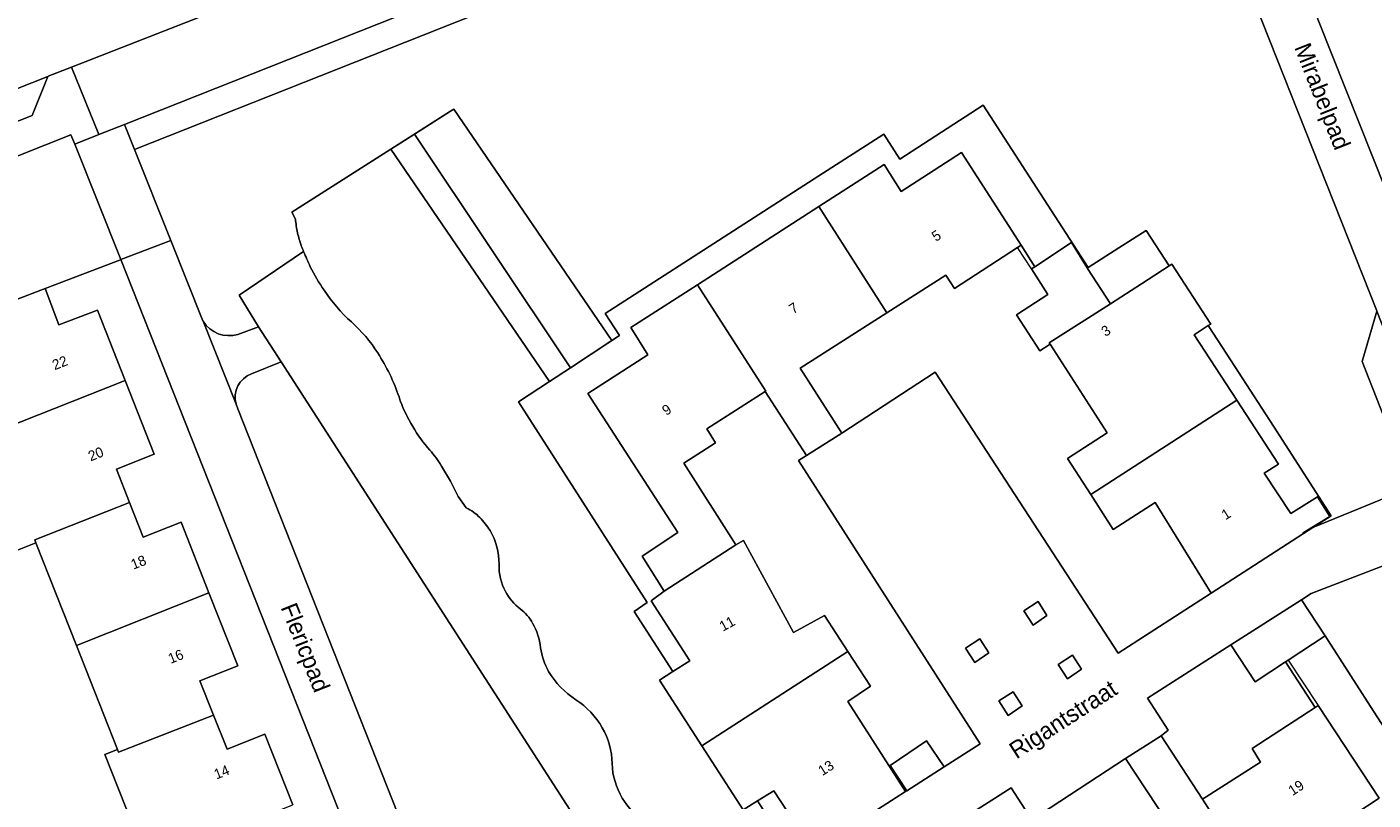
# Model space of a CAD drawing. Header units: metres. Extents: x 151448 to 154749, y 463108 to 465296.
# Tile 401 of 449: x 154560 to 154660, y 464330 to 464387. Entities that reach past the tile are written whole.
import ezdxf
from ezdxf.enums import TextEntityAlignment as Align

# ---------------------------------------------------------------- set-up
doc = ezdxf.new("R2010")
doc.units = ezdxf.units.M
for name, color, linetype, lineweight in [('B-PV-GK-KADEMUUR-G', 253, 'Continuous', 9), ('B-PV-GR-GROENVOORZIENING-GV', 253, 'Continuous', 9), ('B-PV-GW-TALUD_KRUIN-G', 253, 'Continuous', 9), ('B-PV-IE-TERREINAFSCHEIDING_KUNSTMATIG_MUUR-G', 253, 'Continuous', 9), ('B-PV-OG-BEBOUWING-GV', 1, 'Continuous', 9), ('B-PV-OG-BEBOUWING-T18', 2, 'Continuous', 9), ('B-PV-OG-TERREIN_BEGROEID-GV', 253, 'Continuous', 9), ('B-PV-OG-TERREIN_ERF-GV', 253, 'Continuous', 9), ('B-PV-OG-TERREIN_OEVER-GV', 253, 'Continuous', 9), ('B-PV-OG-TOPOGRAFIE-T18', 2, 'Continuous', 9), ('B-PV-OG-WATER-GV', 253, 'Continuous', 9), ('B-PV-VH-GESLOTENVERHARDING_ASFALT-GV', 253, 'Continuous', 9), ('B-PV-VH-OPENVERHARDING_BETONSTRAATSTEEN-GV', 253, 'Continuous', 9), ('B-PV-VH-OPENVERHARDING_TEGEL-GV', 253, 'Continuous', 9)]:
    doc.layers.add(name, color=color, linetype=linetype, lineweight=lineweight)
doc.styles.add('Drong', font='txt', dxfattribs={"height": 1.8})

msp = doc.modelspace()

# ---------------------------------------------------------------- linework, layer by layer
at = {"layer": 'B-PV-GK-KADEMUUR-G', "flags": 128}
for points in [[(154591.881, 464380.879), (154591.63, 464380.72), (154587.235, 464377.928)], [(154587.235, 464377.928), (154579.92, 464373.28)], [(154579.92, 464373.28), (154580.2, 464372.75)], [(154590.98, 464354.53), (154591.627, 464353.425)], [(154591.627, 464353.425), (154592.2, 464352.28)], [(154592.2, 464352.28), (154592.8, 464351.44)]]:
    msp.add_lwpolyline(points, dxfattribs=at)
at = {"layer": 'B-PV-GK-KADEMUUR-G'}
for points in [[(154580.2, 464372.75, 0.036949), (154580.351, 464371.751)], [(154580.351, 464371.751, 0.021891), (154580.63, 464370.78)], [(154580.63, 464370.78, 0.005831), (154580.796, 464370.366)], [(154580.796, 464370.366, 0.012414), (154581.29, 464369.242)], [(154581.29, 464369.242, 0.031094), (154582.31, 464367.5)], [(154582.31, 464367.5, 0.06061), (154584.327, 464365.163)], [(154586.27, 464362.88, 0.071457), (154584.327, 464365.163)], [(154587.838, 464359.641, 0.061027), (154586.27, 464362.88)], [(154587.838, 464359.641, 0.061764), (154588.86, 464357.44)], [(154588.86, 464357.44, 0.051697), (154590.107, 464355.711)], [(154590.98, 464354.53, 0.04671), (154590.107, 464355.711)], [(154593.798, 464350.735, 0.089712), (154592.8, 464351.44)], [(154594.56, 464349.78, 0.051899), (154593.798, 464350.735)], [(154595.223, 464347.271, 0.135998), (154594.56, 464349.78)], [(154595.223, 464347.271, 0.135171), (154595.7, 464345.28)], [(154595.7, 464345.28, 0.106302), (154596.788, 464343.987)], [(154597.7, 464342.94, 0.109686), (154596.788, 464343.987)], [(154598.287, 464341.127, 0.100897), (154597.7, 464342.94)], [(154598.287, 464341.127, 0.101477), (154598.88, 464339.38)], [(154598.88, 464339.38, 0.114461), (154600.893, 464337.287)], [(154602.84, 464335.22, 0.114088), (154600.893, 464337.287)], [(154603.561, 464332.569, 0.127059), (154602.84, 464335.22)], [(154603.561, 464332.569, 0.124073), (154604.31, 464330.03)], [(154604.31, 464330.03, 0.068882), (154605.872, 464328.179)]]:
    msp.add_lwpolyline(points, format="xyb", dxfattribs=at)
at = {"layer": 'B-PV-GR-GROENVOORZIENING-GV', "flags": 128}
for points in [[(154633.944, 464343.846), (154634.628, 464342.784), (154635.657, 464343.494), (154635.006, 464344.53)], [(154629.648, 464341.091), (154630.332, 464340.028), (154631.361, 464340.739), (154630.71, 464341.774)], [(154636.48, 464339.889), (154637.164, 464338.827), (154638.193, 464339.537), (154637.543, 464340.573)], [(154632.101, 464337.196), (154632.785, 464336.134), (154633.815, 464336.844), (154633.164, 464337.88)]]:
    msp.add_lwpolyline(points, close=True, dxfattribs=at)
at = {"layer": 'B-PV-GW-TALUD_KRUIN-G', "flags": 128}
msp.add_lwpolyline([(154603.556, 464363.797), (154591.881, 464380.879), (154591.63, 464380.72), (154588.974, 464379.033)], dxfattribs=at)
at = {"layer": 'B-PV-IE-TERREINAFSCHEIDING_KUNSTMATIG_MUUR-G', "flags": 128}
for points in [[(154634.91, 464375.03), (154630.94, 464381.16), (154624.798, 464377.182)], [(154608.847, 464369.52), (154618.82, 464375.943)], [(154642.98, 464371.91), (154640.97, 464370.63)], [(154644.675, 464369.314), (154642.98, 464371.91)], [(154634.509, 464369.077), (154633.48, 464370.66)], [(154633.74, 464370.829), (154634.761, 464369.244)], [(154561.72, 464367.63), (154567.299, 464369.765)], [(154648.94, 464362.78), (154647.559, 464364.895)], [(154608.04, 464339.365), (154605.2, 464343.81), (154606.16, 464344.47), (154596.66, 464359.28), (154598.954, 464360.783), (154604.11, 464364.16)], [(154656.626, 464350.85), (154652.38, 464357.47)], [(154656.626, 464350.85), (154654.59, 464349.56)], [(154655.45, 464336.72), (154653.262, 464340.08)], [(154653.46, 464340.21), (154655.665, 464336.86)]]:
    msp.add_lwpolyline(points, dxfattribs=at)
at = {"layer": 'B-PV-OG-BEBOUWING-GV', "flags": 128}
for points in [[(154633.74, 464370.829), (154629.34, 464377.66), (154624.9, 464374.8), (154623.63, 464376.78), (154618.818, 464373.681), (154623.834, 464365.84), (154628.19, 464368.63), (154628.83, 464367.63), (154633.48, 464370.66)], [(154609.86, 464367.912), (154614.9, 464360.05), (154614.87, 464360.031), (154617.904, 464355.319), (154620.52, 464356.97), (154617.45, 464361.75), (154623.834, 464365.84), (154618.818, 464373.681)], [(154635.88, 464363.53), (154635.817, 464363.628), (154640.333, 464366.505), (154638.654, 464369.1), (154638.612, 464369.161), (154637.477, 464371.026), (154634.762, 464369.243), (154634.509, 464369.077), (154635.73, 464367.2), (154633.41, 464365.69), (154635.14, 464363.03)], [(154635.88, 464363.53), (154640.1, 464356.99), (154637.16, 464355.09), (154638.881, 464352.425), (154649.66, 464359.387), (154646.52, 464364.22), (154647.559, 464364.895), (154647.737, 464365.011), (154644.861, 464369.435), (154644.675, 464369.314), (154642.64, 464367.991), (154640.333, 464366.505), (154635.817, 464363.628)], [(154552.88, 464364.13), (154555.99, 464356.239), (154567.625, 464360.846), (154565.58, 464366.03), (154562.73, 464364.95), (154561.72, 464367.63), (154558.31, 464366.34), (154557.48, 464366.94), (154556.48, 464366.91), (154555.72, 464366.22), (154555.577, 464365.196)], [(154607.41, 464345.31), (154612.7, 464348.72), (154608.86, 464354.75), (154611.2, 464356.25), (154610.55, 464357.28), (154614.87, 464360.031), (154614.9, 464360.05), (154609.86, 464367.912), (154604.95, 464364.75), (154606.2, 464362.75), (154601.78, 464359.88), (154608.42, 464349.63), (154605.78, 464347.88)], [(154561.044, 464348.867), (154560.962, 464349.075), (154567.949, 464351.844), (154566.978, 464354.311), (154569.77, 464355.41), (154567.625, 464360.846), (154555.99, 464356.239), (154559.184, 464348.132)], [(154647.78, 464345.16), (154654.59, 464349.56), (154654.567, 464349.595), (154656.542, 464350.812), (154655.623, 464352.271), (154653.643, 464351.024), (154651.69, 464354), (154652.73, 464354.66), (154649.66, 464359.387), (154638.881, 464352.425), (154640.55, 464349.84), (154643.63, 464351.84)], [(154567.949, 464351.844), (154560.962, 464349.075), (154561.044, 464348.867), (154564.032, 464341.3), (154573.807, 464345.177), (154571.75, 464350.38), (154568.958, 464349.281)], [(154612.7, 464348.72), (154607.41, 464345.31), (154606.44, 464344.59), (154609.3, 464340.16), (154608.04, 464339.365), (154607.05, 464338.72), (154610.175, 464333.886), (154620.957, 464340.849), (154619.23, 464343.5), (154616.95, 464342.26), (154613.27, 464349.03)], [(154573.807, 464345.177), (154564.032, 464341.3), (154567.068, 464333.613), (154567.141, 464333.427), (154574.156, 464336.146), (154573.152, 464338.672), (154575.94, 464339.78)], [(154654.444, 464344.655), (154649.23, 464341.34), (154651.015, 464338.607), (154653.262, 464340.08), (154653.46, 464340.21), (154656.19, 464342)], [(154620.957, 464340.849), (154610.175, 464333.886), (154613.23, 464329.16), (154614.295, 464329.817), (154615.5, 464330.56), (154618.41, 464326.13), (154625.215, 464330.52), (154620.95, 464337.16), (154622.63, 464338.28)], [(154652.235, 464321.992), (154657.035, 464325.1), (154655.716, 464327.105), (154660.16, 464330.03), (154655.665, 464336.86), (154655.45, 464336.72), (154650.8, 464333.69), (154651.41, 464332.69), (154647.123, 464329.945)], [(154569.276, 464325.3), (154580.001, 464329.531), (154577.94, 464334.75), (154575.152, 464333.642), (154574.156, 464336.146), (154567.141, 464333.427), (154567.068, 464333.613), (154566.138, 464333.246)], [(154644.09, 464334.63), (154641.45, 464332.94), (154644.55, 464328.25), (154638.3, 464324.19), (154638.132, 464324.081), (154643.107, 464316.082), (154652.235, 464321.992), (154647.123, 464329.945)], [(154628.061, 464332.335), (154626.772, 464334.242), (154624.096, 464332.432), (154625.312, 464330.567), (154628.064, 464332.331)]]:
    msp.add_lwpolyline(points, close=True, dxfattribs=at)
at = {"layer": 'B-PV-OG-TERREIN_BEGROEID-GV', "flags": 128}
for points in [[(154567.59, 464379.75), (154568.329, 464377.892), (154643.467, 464407.695), (154642.73, 464409.554), (154642.67, 464409.53)], [(154600.493, 464361.791), (154603.556, 464363.797), (154591.881, 464380.879), (154591.63, 464380.72), (154588.974, 464379.033)]]:
    msp.add_lwpolyline(points, close=True, dxfattribs=at)
for points in [[(154643.467, 464407.695), (154568.329, 464377.892), (154570.996, 464371.18), (154573.353, 464365.25), (154573.375, 464365.214)], [(154659.999, 464365.985), (154646.262, 464400.644)], [(154587.235, 464377.928), (154588.974, 464379.033), (154591.63, 464380.72), (154591.881, 464380.879), (154603.556, 464363.797), (154604.11, 464364.16), (154603.046, 464365.784), (154608.847, 464369.52), (154618.82, 464375.943), (154623.613, 464379.029), (154624.798, 464377.182), (154630.94, 464381.16), (154634.91, 464375.03), (154638.697, 464369.183), (154640.97, 464370.63), (154642.98, 464371.91), (154644.675, 464369.314), (154644.861, 464369.435), (154647.737, 464365.011), (154647.559, 464364.895), (154648.94, 464362.78), (154652.38, 464357.47), (154656.626, 464350.85), (154655.268, 464349.989), (154662.55, 464352.97), (154658.91, 464362.25), (154659.991, 464365.957)], [(154558.31, 464366.34), (154561.72, 464367.63), (154567.279, 464369.757), (154567.299, 464369.765), (154563.903, 464378.286), (154563.63, 464378.97), (154517.17, 464360.53)], [(154580.2, 464372.75), (154579.92, 464373.28), (154587.235, 464377.928)], [(154575.95, 464364.25), (154577.47, 464364.81), (154576.04, 464367.141), (154580.796, 464370.366)], [(154591.81, 464323.84), (154601.41, 464327.69), (154579.13, 464362.22), (154576.95, 464361.34)], [(154575.81, 464359.103), (154575.95, 464358.75), (154589.33, 464324.88)], [(154676.08, 464325.25), (154666.483, 464349.493), (154666.474, 464349.49), (154655.16, 464345.13), (154654.444, 464344.655), (154656.19, 464342), (154659.97, 464336.09), (154663.98, 464329.97), (154657.859, 464325.959), (154659.053, 464324.143), (154654.269, 464321.045), (154644.279, 464314.577), (154637.019, 464309.876), (154636.7, 464310.378), (154635.667, 464309.504), (154639.03, 464303.766), (154644.834, 464295.164), (154654.722, 464277.949), (154657.604, 464273.783), (154657.724, 464270.369), (154658.169, 464269.552), (154659.88, 464270.81), (154659.765, 464270.975)]]:
    msp.add_lwpolyline(points, dxfattribs=at)
at = {"layer": 'B-PV-OG-TERREIN_BEGROEID-GV'}
for points in [[(154580.351, 464371.751, -0.036949), (154580.2, 464372.75)], [(154580.63, 464370.78, -0.021891), (154580.351, 464371.751)], [(154580.796, 464370.366, -0.005831), (154580.63, 464370.78)], [(154573.375, 464365.214, 0.337775), (154575.95, 464364.25)], [(154576.95, 464361.34, 0.392411), (154575.81, 464359.103)]]:
    msp.add_lwpolyline(points, format="xyb", dxfattribs=at)
at = {"layer": 'B-PV-OG-TERREIN_ERF-GV', "flags": 128}
for points in [[(154649.8, 464402.25), (154668.55, 464355.06), (154690.546, 464363.827), (154679.547, 464391.509)], [(154586.34, 464321.632), (154567.299, 464369.765), (154567.279, 464369.757), (154561.72, 464367.63), (154562.73, 464364.95), (154565.58, 464366.03), (154567.625, 464360.846), (154569.77, 464355.41), (154566.978, 464354.311), (154567.949, 464351.844), (154568.958, 464349.281), (154571.75, 464350.38), (154573.807, 464345.177), (154575.94, 464339.78), (154573.152, 464338.672), (154574.156, 464336.146), (154575.152, 464333.642), (154577.94, 464334.75), (154580.001, 464329.531)], [(154569.276, 464325.3), (154566.138, 464333.246), (154567.068, 464333.613), (154564.032, 464341.3), (154561.044, 464348.867), (154559.184, 464348.132)]]:
    msp.add_lwpolyline(points, dxfattribs=at)
for points in [[(154603.556, 464363.797), (154600.493, 464361.791), (154598.954, 464360.783), (154596.66, 464359.28), (154606.16, 464344.47), (154605.2, 464343.81), (154608.04, 464339.365), (154609.3, 464340.16), (154606.44, 464344.59), (154607.41, 464345.31), (154605.78, 464347.88), (154608.42, 464349.63), (154601.78, 464359.88), (154606.2, 464362.75), (154604.95, 464364.75), (154609.86, 464367.912), (154618.818, 464373.681), (154623.63, 464376.78), (154624.9, 464374.8), (154629.34, 464377.66), (154633.74, 464370.829), (154634.762, 464369.243), (154637.477, 464371.026), (154638.612, 464369.161), (154638.654, 464369.1), (154640.333, 464366.505), (154642.64, 464367.991), (154644.675, 464369.314), (154642.98, 464371.91), (154640.97, 464370.63), (154638.697, 464369.183), (154634.91, 464375.03), (154630.94, 464381.16), (154624.798, 464377.182), (154623.613, 464379.029), (154618.82, 464375.943), (154608.847, 464369.52), (154603.046, 464365.784), (154604.11, 464364.16)], [(154635.88, 464363.53), (154635.14, 464363.03), (154633.41, 464365.69), (154635.73, 464367.2), (154634.509, 464369.077), (154634.762, 464369.243), (154633.74, 464370.829), (154633.48, 464370.66), (154628.83, 464367.63), (154628.19, 464368.63), (154623.834, 464365.84), (154617.45, 464361.75), (154620.52, 464356.97), (154627.41, 464361.47), (154640.904, 464340.729), (154647.78, 464345.16), (154643.63, 464351.84), (154640.55, 464349.84), (154638.881, 464352.425), (154637.16, 464355.09), (154640.1, 464356.99)], [(154649.66, 464359.387), (154652.73, 464354.66), (154651.69, 464354), (154653.643, 464351.024), (154655.623, 464352.271), (154656.542, 464350.812), (154654.567, 464349.595), (154654.59, 464349.56), (154655.268, 464349.989), (154656.626, 464350.85), (154652.38, 464357.47), (154648.94, 464362.78), (154647.559, 464364.895), (154646.52, 464364.22)], [(154612.7, 464348.72), (154613.27, 464349.03), (154616.95, 464342.26), (154619.23, 464343.5), (154620.957, 464340.849), (154622.63, 464338.28), (154620.95, 464337.16), (154625.215, 464330.52), (154625.312, 464330.567), (154624.096, 464332.432), (154626.772, 464334.242), (154628.061, 464332.335), (154630.72, 464334.03), (154617.31, 464354.94), (154617.904, 464355.319), (154614.87, 464360.031), (154610.55, 464357.28), (154611.2, 464356.25), (154608.86, 464354.75)], [(154655.665, 464336.86), (154660.16, 464330.03), (154655.716, 464327.105), (154657.035, 464325.1), (154652.235, 464321.992), (154643.107, 464316.082), (154638.4, 464313.034), (154638.36, 464313.094), (154637.48, 464312.53), (154635.953, 464311.551), (154636.7, 464310.378), (154637.019, 464309.876), (154644.279, 464314.577), (154654.269, 464321.045), (154659.053, 464324.143), (154657.859, 464325.959), (154663.98, 464329.97), (154659.97, 464336.09), (154656.19, 464342), (154653.46, 464340.21), (154653.262, 464340.08), (154655.45, 464336.72)], [(154647.123, 464329.945), (154651.41, 464332.69), (154650.8, 464333.69), (154655.45, 464336.72), (154653.262, 464340.08), (154651.015, 464338.607), (154649.23, 464341.34), (154643.08, 464337.41), (154644.59, 464335.03), (154644.09, 464334.63)], [(154626.84, 464326.84), (154628.54, 464324.176), (154626.355, 464322.774), (154628.568, 464319.305), (154637.66, 464325.16), (154638.3, 464324.19), (154644.55, 464328.25), (154641.45, 464332.94), (154634.527, 464328.43), (154633.011, 464330.796)], [(154618.41, 464326.13), (154615.5, 464330.56), (154614.295, 464329.817), (154617.176, 464325.334)]]:
    msp.add_lwpolyline(points, close=True, dxfattribs=at)
at = {"layer": 'B-PV-OG-TERREIN_OEVER-GV', "flags": 128}
msp.add_lwpolyline([(154588.974, 464379.033), (154587.235, 464377.928), (154598.954, 464360.783), (154600.493, 464361.791)], close=True, dxfattribs=at)
at = {"layer": 'B-PV-OG-WATER-GV', "flags": 128}
for points in [[(154613.489, 464321.296), (154617.913, 464324.187), (154617.176, 464325.334), (154614.295, 464329.817), (154613.23, 464329.16), (154610.175, 464333.886), (154607.05, 464338.72), (154608.04, 464339.365), (154605.2, 464343.81), (154606.16, 464344.47), (154596.66, 464359.28), (154598.954, 464360.783), (154587.235, 464377.928), (154579.92, 464373.28), (154580.2, 464372.75)], [(154590.98, 464354.53), (154591.627, 464353.425), (154592.2, 464352.28), (154592.8, 464351.44)]]:
    msp.add_lwpolyline(points, dxfattribs=at)
at = {"layer": 'B-PV-OG-WATER-GV'}
for points in [[(154580.2, 464372.75, 0.036949), (154580.351, 464371.751)], [(154580.351, 464371.751, 0.021891), (154580.63, 464370.78)], [(154580.63, 464370.78, 0.005831), (154580.796, 464370.366)], [(154580.796, 464370.366, 0.012414), (154581.29, 464369.242)], [(154581.29, 464369.242, 0.031094), (154582.31, 464367.5)], [(154582.31, 464367.5, 0.06061), (154584.327, 464365.163)], [(154584.327, 464365.163, -0.071457), (154586.27, 464362.88)], [(154586.27, 464362.88, -0.061027), (154587.838, 464359.641)], [(154587.838, 464359.641, 0.061764), (154588.86, 464357.44)], [(154588.86, 464357.44, 0.051697), (154590.107, 464355.711)], [(154590.107, 464355.711, -0.04671), (154590.98, 464354.53)], [(154592.8, 464351.44, -0.089712), (154593.798, 464350.735)], [(154593.798, 464350.735, -0.051899), (154594.56, 464349.78)], [(154594.56, 464349.78, -0.135998), (154595.223, 464347.271)], [(154595.223, 464347.271, 0.135171), (154595.7, 464345.28)], [(154595.7, 464345.28, 0.106302), (154596.788, 464343.987)], [(154596.788, 464343.987, -0.109686), (154597.7, 464342.94)], [(154597.7, 464342.94, -0.100897), (154598.287, 464341.127)], [(154598.287, 464341.127, 0.101477), (154598.88, 464339.38)], [(154598.88, 464339.38, 0.114461), (154600.893, 464337.287)], [(154600.893, 464337.287, -0.114088), (154602.84, 464335.22)], [(154602.84, 464335.22, -0.127059), (154603.561, 464332.569)], [(154603.561, 464332.569, 0.124073), (154604.31, 464330.03)], [(154604.31, 464330.03, 0.068882), (154605.872, 464328.179)]]:
    msp.add_lwpolyline(points, format="xyb", dxfattribs=at)
at = {"layer": 'B-PV-VH-GESLOTENVERHARDING_ASFALT-GV', "flags": 128}
msp.add_lwpolyline([(154471.67, 464347.53), (154472.045, 464347.658), (154473.558, 464348.307), (154511.473, 464363.327), (154511.477, 464363.337), (154515.647, 464364.974), (154561.933, 464383.289), (154561.945, 464383.294), (154563.665, 464383.969), (154580.416, 464390.544), (154583.08, 464391.59), (154594.333, 464396.063), (154592.236, 464401.73), (154564.3, 464390.69), (154561.394, 464389.538), (154559.73, 464388.879), (154512.912, 464370.389), (154512.89, 464370.34), (154508.34, 464368.5), (154508.301, 464368.516), (154469.86, 464353.28), (154469.17, 464353.03)], dxfattribs=at)
at = {"layer": 'B-PV-VH-OPENVERHARDING_BETONSTRAATSTEEN-GV', "flags": 128}
for points in [[(154676.538, 464323.67), (154679.016, 464317.636), (154682.301, 464320.165), (154676.27, 464335.38), (154673.052, 464343.4), (154672.959, 464343.642), (154672.956, 464343.649), (154668.55, 464355.06), (154649.8, 464402.25), (154646.262, 464400.644), (154659.999, 464365.985), (154659.991, 464365.957), (154664.75, 464353.876), (154666.474, 464349.49), (154666.483, 464349.493), (154676.08, 464325.25)], [(154591.726, 464318.874), (154591.724, 464318.889), (154589.33, 464324.88), (154575.95, 464358.75), (154575.81, 464359.103), (154573.375, 464365.214), (154573.353, 464365.25), (154570.996, 464371.18), (154567.299, 464369.765), (154586.34, 464321.632), (154587.478, 464318.752), (154606.651, 464270.062), (154606.661, 464270.036), (154610.021, 464261.627), (154613.361, 464262.872), (154612.48, 464264.632), (154609.629, 464273.54)], [(154573.375, 464365.214), (154575.81, 464359.103)], [(154576.95, 464361.34), (154579.13, 464362.22), (154577.47, 464364.81), (154575.95, 464364.25)], [(154662.55, 464352.97), (154655.268, 464349.989), (154654.59, 464349.56), (154647.78, 464345.16), (154640.904, 464340.729), (154627.41, 464361.47), (154620.52, 464356.97), (154617.904, 464355.319), (154617.31, 464354.94), (154630.72, 464334.03), (154628.061, 464332.335), (154628.064, 464332.331), (154625.312, 464330.567), (154625.215, 464330.52), (154618.41, 464326.13)], [(154626.84, 464326.84), (154633.011, 464330.796), (154634.527, 464328.43), (154641.45, 464332.94), (154644.09, 464334.63), (154644.59, 464335.03), (154643.08, 464337.41), (154649.23, 464341.34), (154654.444, 464344.655), (154655.16, 464345.13), (154666.474, 464349.49)]]:
    msp.add_lwpolyline(points, dxfattribs=at)
for points in [[(154561.933, 464383.289), (154515.647, 464364.974), (154518.42, 464363.69), (154560.77, 464380.41)], [(154662.55, 464352.97), (154664.75, 464353.876), (154659.991, 464365.957), (154658.91, 464362.25)], [(154633.944, 464343.846), (154635.006, 464344.53), (154635.657, 464343.494), (154634.628, 464342.784)], [(154629.648, 464341.091), (154630.71, 464341.774), (154631.361, 464340.739), (154630.332, 464340.028)], [(154636.48, 464339.889), (154637.543, 464340.573), (154638.193, 464339.537), (154637.164, 464338.827)], [(154632.101, 464337.196), (154633.164, 464337.88), (154633.815, 464336.844), (154632.785, 464336.134)]]:
    msp.add_lwpolyline(points, close=True, dxfattribs=at)
at = {"layer": 'B-PV-VH-OPENVERHARDING_BETONSTRAATSTEEN-GV'}
for points in [[(154575.95, 464364.25, -0.337775), (154573.375, 464365.214)], [(154575.81, 464359.103, -0.392411), (154576.95, 464361.34)]]:
    msp.add_lwpolyline(points, format="xyb", dxfattribs=at)
at = {"layer": 'B-PV-VH-OPENVERHARDING_TEGEL-GV', "flags": 128}
for points in [[(154689.52, 464433.828), (154688.3, 464430.97), (154647.73, 464414.88), (154644.81, 464416.13), (154637.124, 464413.074), (154638.31, 464410.28), (154581.55, 464387.75), (154580.416, 464390.544), (154563.665, 464383.969), (154565.692, 464378.996), (154567.59, 464379.75), (154642.67, 464409.53), (154642.73, 464409.554), (154646.373, 464410.997), (154646.119, 464411.646), (154691.64, 464429.75), (154693.527, 464430.445), (154695.39, 464431.13), (154696.173, 464431.516), (154720.65, 464441.128), (154726.024, 464441.272), (154737.504, 464441.581)], [(154513.48, 464359.31), (154517.17, 464360.53), (154563.63, 464378.97), (154563.903, 464378.286), (154565.692, 464378.996), (154563.665, 464383.969), (154561.945, 464383.294), (154561.933, 464383.289), (154560.77, 464380.41), (154518.42, 464363.69), (154515.647, 464364.974), (154511.477, 464363.337), (154511.473, 464363.327), (154510.351, 464360.499), (154472.84, 464345.63), (154472.045, 464347.658), (154471.67, 464347.53)], [(154580.796, 464370.366), (154576.04, 464367.141), (154577.47, 464364.81), (154579.13, 464362.22), (154601.41, 464327.69), (154603.05, 464325), (154635.436, 464275.017)], [(154592.8, 464351.44), (154592.2, 464352.28), (154591.627, 464353.425), (154590.98, 464354.53)]]:
    msp.add_lwpolyline(points, dxfattribs=at)
msp.add_lwpolyline([(154563.903, 464378.286), (154567.299, 464369.765), (154570.996, 464371.18), (154568.329, 464377.892), (154567.59, 464379.75), (154565.692, 464378.996)], close=True, dxfattribs=at)
at = {"layer": 'B-PV-VH-OPENVERHARDING_TEGEL-GV'}
for points in [[(154581.29, 464369.242, -0.012414), (154580.796, 464370.366)], [(154582.31, 464367.5, -0.031094), (154581.29, 464369.242)], [(154584.327, 464365.163, -0.06061), (154582.31, 464367.5)], [(154586.27, 464362.88, 0.071457), (154584.327, 464365.163)], [(154587.838, 464359.641, 0.061027), (154586.27, 464362.88)], [(154588.86, 464357.44, -0.061764), (154587.838, 464359.641)], [(154590.107, 464355.711, -0.051697), (154588.86, 464357.44)], [(154590.98, 464354.53, 0.04671), (154590.107, 464355.711)], [(154593.798, 464350.735, 0.089712), (154592.8, 464351.44)], [(154594.56, 464349.78, 0.051899), (154593.798, 464350.735)], [(154595.223, 464347.271, 0.135998), (154594.56, 464349.78)], [(154595.7, 464345.28, -0.135171), (154595.223, 464347.271)], [(154596.788, 464343.987, -0.106302), (154595.7, 464345.28)], [(154597.7, 464342.94, 0.109686), (154596.788, 464343.987)], [(154598.287, 464341.127, 0.100897), (154597.7, 464342.94)], [(154598.88, 464339.38, -0.101477), (154598.287, 464341.127)], [(154600.893, 464337.287, -0.114461), (154598.88, 464339.38)], [(154602.84, 464335.22, 0.114088), (154600.893, 464337.287)], [(154603.561, 464332.569, 0.127059), (154602.84, 464335.22)], [(154604.31, 464330.03, -0.124073), (154603.561, 464332.569)], [(154605.872, 464328.179, -0.068882), (154604.31, 464330.03)]]:
    msp.add_lwpolyline(points, format="xyb", dxfattribs=at)

# ---------------------------------------------------------------- texts
at = {"layer": 'B-PV-OG-BEBOUWING-T18', "style": 'Drong'}
for s, rotation, p in [('5', 33.1, (154627.492, 464371.532)), ('7', 32.6, (154616.96, 464366.186)), ('3', 32.8, (154640.002, 464364.519)), ('22', 21.5, (154562.807, 464362.158)), ('9', 32.7, (154607.592, 464358.689)), ('20', 21.5, (154565.463, 464355.427)), ('1', 31.9, (154648.867, 464350.99)), ('18', 21.6, (154568.613, 464347.434)), ('11', 28.5, (154612.049, 464342.901)), ('16', 21.6, (154571.362, 464340.482)), ('13', 32.7, (154619.344, 464332.259)), ('14', 21.5, (154574.746, 464331.948)), ('19', 33.4, (154654.039, 464330.79))]:
    msp.add_text(s, height=0.75, rotation=rotation, dxfattribs=at).set_placement(p, align=Align.MIDDLE)
at = {"layer": 'B-PV-OG-TOPOGRAFIE-T18', "style": 'Drong'}
for s, rotation, p in [('Mirabelpad', 291.6, (154655.843, 464381.763)), ('Flericpad', 291.6, (154580.788, 464341.082)), ('Rigantstraat', 32.9, (154636.93, 464335.715))]:
    msp.add_text(s, height=1.25, rotation=rotation, dxfattribs=at).set_placement(p, align=Align.MIDDLE)

doc.saveas('drawing.dxf')
